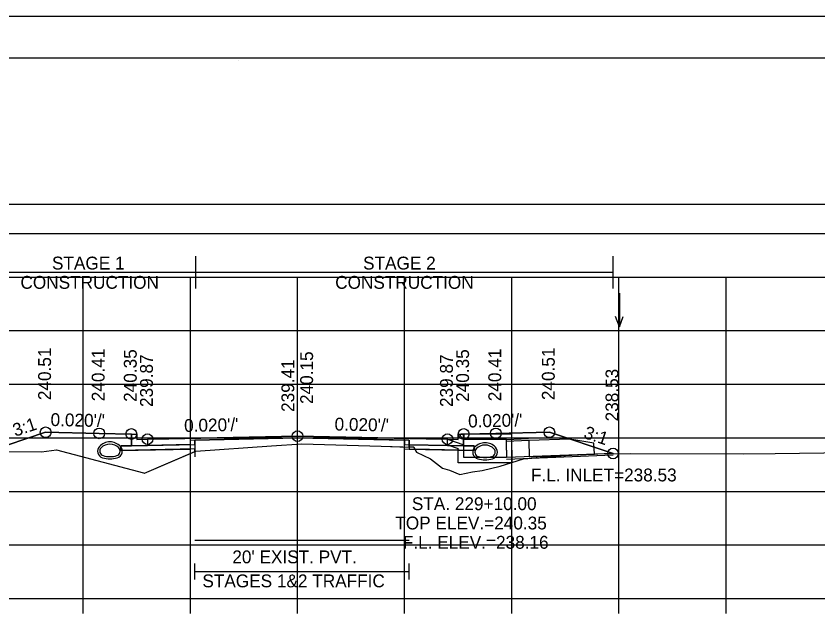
# Model space of a CAD drawing. Extents: x 1369627 to 1374022, y 380035 to 398173.
# Drawn here: x 1372072.3 to 1372147.1, y 386809.1 to 386865.6 of the extents above; entities that cross this region are included whole.
import ezdxf

# ---------------------------------------------------------------- set-up
doc = ezdxf.new("R2010")
doc.units = 0
for name, color, linetype in [('Default', 7, 'Continuous'), ('R_Alt Surface', 7, 'Continuous'), ('R_Axis', 7, 'Continuous'), ('R_Axis Annot', 7, 'Continuous'), ('R_Border', 7, 'Continuous'), ('R_Border Notes', 7, 'Continuous'), ('R_Drive', 7, 'Continuous'), ('R_Exist Surface', 7, 'Continuous'), ('R_Fin Surface', 7, 'Continuous'), ('R_Grid', 7, 'Continuous'), ('R_MOT', 7, 'Continuous'), ('R_No Plot', 7, 'Continuous'), ('R_Water', 7, 'Continuous'), ('R_Water Annot', 7, 'Continuous'), ('R_Xsect Elev', 7, 'Continuous'), ('R_Xsect Slope', 7, 'Continuous'), ('T_Vehicle Path Rt', 7, 'Continuous')]:
    doc.layers.add(name, color=color, linetype=linetype)

msp = doc.modelspace()

# ---------------------------------------------------------------- linework, layer by layer
at = {"layer": 'Default'}
for p, q in [((1372088.943, 386813.017), (1372088.943, 386814.517)), ((1372108.943, 386813.017), (1372108.943, 386814.517)), ((1372088.943, 386813.767), (1372108.943, 386813.767))]:
    msp.add_line(p, q, dxfattribs=at)
for points in [[(1371948.53, 386845.292), (1372248.53, 386845.292), (1372248.53, 386847.998), (1371948.53, 386847.998)], [(1372083.02, 386826.59), (1372083.52, 386826.59), (1372083.53, 386826.09), (1372084.53, 386826.11), (1372084.53, 386825.523), (1372083.03, 386825.493)], [(1372113.53, 386826.09), (1372113.54, 386826.59), (1372114.04, 386826.59), (1372114.03, 386825.493), (1372112.53, 386825.523), (1372112.53, 386826.11)]]:
    msp.add_lwpolyline(points, close=True, dxfattribs=at)
at = {"layer": 'R_Alt Surface'}
msp.add_lwpolyline([(1372083.03, 386826.591), (1372083.03, 386825.493), (1372084.53, 386825.523), (1372088.943, 386825.611), (1372088.943, 386826.028), (1372098.53, 386826.22), (1372108.943, 386826.011), (1372108.943, 386825.595), (1372112.53, 386825.523), (1372114.03, 386825.493), (1372114.031, 386826.591)], dxfattribs=at)
for points in [[(1372082.03, 386825.473), (1372083.03, 386825.493), (1372084.53, 386825.523), (1372088.943, 386825.611), (1372088.943, 386825.195), (1372082.03, 386825.056)], [(1372115.03, 386825.473), (1372114.03, 386825.493), (1372112.53, 386825.523), (1372108.943, 386825.595), (1372108.943, 386825.178), (1372115.03, 386825.056)]]:
    msp.add_lwpolyline(points, close=True, dxfattribs=at)
at = {"layer": 'R_Axis'}
for p, q in [((1371948.53, 386811.237), (1372248.53, 386811.237)), ((1372078.53, 386809.837), (1372078.53, 386811.237)), ((1372088.53, 386809.837), (1372088.53, 386811.237)), ((1372098.53, 386809.837), (1372098.53, 386811.237)), ((1372108.53, 386809.837), (1372108.53, 386811.237)), ((1372118.53, 386809.837), (1372118.53, 386811.237)), ((1372128.53, 386809.837), (1372128.53, 386811.237)), ((1372138.53, 386809.837), (1372138.53, 386811.237))]:
    msp.add_line(p, q, dxfattribs=at)
at = {"layer": 'R_Border'}
for p, q in [((1371940.53, 386861.697), (1372256.71, 386861.697)), ((1372093.05, 386861.437), (1372093.05, 386861.437)), ((1372093.05, 386861.437), (1372093.05, 386861.437))]:
    msp.add_line(p, q, dxfattribs=at)
at = {"layer": 'R_Drive'}
msp.add_line((1372127.982, 386824.769), (1372118.04, 386824.394), dxfattribs=at)
for centre, radius, start, end in [((1372116.04, 386824.418), 1.354, 43.64848, 136.35152), ((1372116.04, 386824.415), 1.354, 43.64848, 136.35152), ((1372115.527, 386824.907), 0.646, 136.35152, 253.95293), ((1372115.527, 386824.904), 0.646, 136.35152, 253.95293), ((1372115.527, 386824.907), 0.438, 136.35152, 253.95293), ((1372115.527, 386824.904), 0.438, 136.35152, 253.95293), ((1372116.04, 386824.418), 1.146, 43.64848, 136.35152), ((1372116.04, 386824.415), 1.146, 43.64848, 136.35152), ((1372116.552, 386824.907), 0.438, 286.04707, 43.64848), ((1372116.552, 386824.904), 0.438, 286.04707, 43.64848), ((1372116.552, 386824.907), 0.646, 286.04707, 43.64848), ((1372116.552, 386824.904), 0.646, 286.04707, 43.64848), ((1372116.04, 386826.688), 2.5, 253.95293, 286.04707), ((1372116.04, 386826.686), 2.5, 253.95293, 286.04707), ((1372116.04, 386826.688), 2.292, 253.95293, 286.04707), ((1372116.04, 386826.686), 2.292, 253.95293, 286.04707)]:
    msp.add_arc(centre, radius, start, end, dxfattribs=at)
at = {"layer": 'R_Exist Surface'}
msp.add_lwpolyline([(1372042.693, 386825.113), (1372074.624, 386824.933), (1372076.019, 386825.106), (1372084.165, 386822.957), (1372084.217, 386822.943), (1372084.219, 386822.944), (1372084.234, 386822.951), (1372089.032, 386825), (1372096.114, 386825.49), (1372098.943, 386825.677), (1372106.353, 386825.453), (1372109.391, 386825.361), (1372109.623, 386824.884), (1372110.938, 386824.267), (1372112.07, 386823.392), (1372112.724, 386823.214), (1372113.667, 386822.809), (1372114.878, 386823.048), (1372115.78, 386823.179), (1372117.442, 386823.597), (1372119.612, 386824.284), (1372123.54, 386824.599), (1372126.561, 386824.755), (1372129.574, 386824.784), (1372140.204, 386824.726), (1372143.125, 386824.773), (1372156.708, 386824.954)], dxfattribs=at)
at = {"layer": 'R_Fin Surface'}
msp.add_lwpolyline([(1372069.655, 386824.961), (1372075.02, 386826.75), (1372080.02, 386826.65), (1372083.02, 386826.59), (1372083.52, 386826.59), (1372083.53, 386826.09), (1372084.53, 386826.11), (1372086.53, 386826.15), (1372098.53, 386826.39), (1372110.53, 386826.15), (1372112.53, 386826.11), (1372113.53, 386826.09), (1372113.54, 386826.59), (1372114.04, 386826.59), (1372117.04, 386826.65), (1372122.04, 386826.75), (1372127.982, 386824.769)], dxfattribs=at)
at = {"layer": 'R_Grid'}
for p, q in [((1371948.53, 386841.237), (1372248.53, 386841.237)), ((1372078.53, 386811.237), (1372078.53, 386841.237)), ((1372088.53, 386811.237), (1372088.53, 386841.237)), ((1372098.53, 386811.237), (1372098.53, 386841.237)), ((1372108.53, 386811.237), (1372108.53, 386841.237)), ((1372118.53, 386811.237), (1372118.53, 386841.237)), ((1372128.53, 386811.237), (1372128.53, 386841.237)), ((1372138.53, 386811.237), (1372138.53, 386841.237)), ((1371948.53, 386836.237), (1372248.53, 386836.237)), ((1371948.53, 386831.237), (1372248.53, 386831.237)), ((1371948.53, 386826.237), (1372248.53, 386826.237)), ((1371948.53, 386821.237), (1372248.53, 386821.237)), ((1371948.53, 386816.237), (1372248.53, 386816.237)), ((1371948.53, 386811.237), (1372248.53, 386811.237))]:
    msp.add_line(p, q, dxfattribs=at)
at = {"layer": 'R_MOT'}
for p, q in [((1372089.032, 386840.184), (1372089.032, 386843.184)), ((1372127.982, 386840.184), (1372127.982, 386843.184)), ((1372069.655, 386841.684), (1372127.982, 386841.684))]:
    msp.add_line(p, q, dxfattribs=at)
at = {"layer": 'R_No Plot'}
for p, q in [((1371928.129, 386865.591), (1372261.462, 386865.591)), ((1372120.102, 386826.139), (1372118.04, 386826.061)), ((1372127.982, 386824.602), (1372118.04, 386824.228))]:
    msp.add_line(p, q, dxfattribs=at)
for points in [[(1371928.122, 386865.591), (1372261.462, 386865.591), (1372261.462, 386652.254), (1371928.122, 386652.254)], [(1372174.45, 386861.697), (1372194.07, 386861.697), (1372194.07, 386851.817), (1372210.182, 386851.817), (1372233.381, 386851.817), (1372233.381, 386819.146), (1372256.589, 386819.146), (1372256.71, 386656.237), (1371940.53, 386656.237), (1371940.53, 386861.697)], [(1372098.53, 386826.39), (1372086.53, 386826.15), (1372084.53, 386826.11), (1372084.53, 386825.523), (1372088.53, 386825.603), (1372088.53, 386826.02), (1372098.53, 386826.22), (1372108.53, 386826.02), (1372108.53, 386825.603), (1372112.53, 386825.523), (1372112.53, 386826.11), (1372110.53, 386826.15)], [(1372088.53, 386825.603), (1372084.53, 386825.523), (1372083.03, 386825.493), (1372082.03, 386825.473), (1372082.03, 386825.056), (1372088.53, 386825.186)], [(1372108.53, 386825.603), (1372112.53, 386825.523), (1372114.03, 386825.493), (1372115.03, 386825.473), (1372115.03, 386825.056), (1372108.53, 386825.186)]]:
    msp.add_lwpolyline(points, close=True, dxfattribs=at)
for points in [[(1372083.02, 386826.59), (1372083.03, 386825.493), (1372084.53, 386825.523), (1372088.53, 386825.603), (1372088.53, 386826.02), (1372098.53, 386826.22), (1372108.53, 386826.02), (1372108.53, 386825.603), (1372112.53, 386825.523), (1372114.03, 386825.493), (1372114.04, 386826.59)], [(1372088.943, 386816.677), (1372108.943, 386816.677)]]:
    msp.add_lwpolyline(points, dxfattribs=at)
for centre in [(1372075.02, 386826.75), (1372080.02, 386826.65), (1372117.04, 386826.65), (1372122.04, 386826.75), (1372083.02, 386826.59), (1372084.53, 386826.11), (1372098.53, 386826.39), (1372112.53, 386826.11), (1372114.04, 386826.59), (1372127.982, 386824.769)]:
    msp.add_circle(centre, 0.5, dxfattribs=at)
at = {"layer": 'R_Water'}
for p, q in [((1372113.707, 386826.422), (1372113.79, 386826.587)), ((1372113.707, 386826.422), (1372114.04, 386826.087)), ((1372118.54, 386826.587), (1372113.79, 386826.587)), ((1372118.54, 386825.087), (1372118.54, 386826.587)), ((1372112.54, 386826.107), (1372114.04, 386825.587)), ((1372118.04, 386826.087), (1372114.04, 386826.087)), ((1372118.04, 386825.087), (1372118.04, 386826.087)), ((1372120.109, 386825.972), (1372118.04, 386825.894)), ((1372112.54, 386825.578), (1372113.54, 386825.231)), ((1372113.54, 386825.087), (1372113.54, 386825.231)), ((1372114.04, 386825.087), (1372114.04, 386825.587)), ((1372127.982, 386824.769), (1372118.04, 386824.394))]:
    msp.add_line(p, q, dxfattribs=at)
for points in [[(1372112.54, 386825.578), (1372112.54, 386826.107)], [(1372118.54, 386825.087), (1372118.54, 386823.894), (1372116.04, 386823.894), (1372113.54, 386823.894), (1372113.54, 386825.087)], [(1372118.04, 386825.087), (1372118.04, 386824.394), (1372116.04, 386824.394), (1372114.04, 386824.394), (1372114.04, 386825.087)]]:
    msp.add_lwpolyline(points, dxfattribs=at)
msp.add_lwpolyline([(1372120.109, 386825.972), (1372120.165, 386824.473), (1372126.244, 386824.702), (1372126.205, 386825.743), (1372123.939, 386826.117)], close=True, dxfattribs=at)
for centre, radius, start, end in [((1372081.02, 386824.505), 1.354, 43.64848, 136.35152), ((1372081.02, 386824.505), 1.146, 43.64848, 136.35152), ((1372080.507, 386824.994), 0.646, 136.35152, 253.95293), ((1372080.507, 386824.994), 0.438, 136.35152, 253.95293), ((1372081.532, 386824.994), 0.438, 286.04707, 43.64848), ((1372081.532, 386824.994), 0.646, 286.04707, 43.64848), ((1372081.02, 386826.776), 2.5, 253.95293, 286.04707), ((1372081.02, 386826.776), 2.292, 253.95293, 286.04707)]:
    msp.add_arc(centre, radius, start, end, dxfattribs=at)
at = {"layer": 'R_Water Annot'}
for p, q in [((1372128.573, 386839.734), (1372128.573, 386836.592)), ((1372128.573, 386836.592), (1372128.223, 386837.553)), ((1372128.573, 386836.592), (1372128.923, 386837.553))]:
    msp.add_line(p, q, dxfattribs=at)
at = {"layer": 'R_Xsect Elev'}
msp.add_line((1372098.53, 386825.65), (1372098.53, 386835.65), dxfattribs=at)
at = {"layer": 'T_Vehicle Path Rt'}
for p, q in [((1372083.03, 386825.493), (1372083.02, 386826.59)), ((1372114.04, 386826.59), (1372114.03, 386825.493)), ((1372088.943, 386825.611), (1372088.943, 386824.473)), ((1372088.943, 386825.611), (1372088.943, 386825.195)), ((1372088.943, 386824.962), (1372088.943, 386825.195)), ((1372088.943, 386825.195), (1372088.943, 386824.962)), ((1372108.943, 386825.374), (1372108.943, 386825.595)), ((1372108.943, 386825.374), (1372108.943, 386825.178)), ((1372108.943, 386825.178), (1372109.485, 386825.167)), ((1372109.485, 386825.167), (1372109.567, 386824.999))]:
    msp.add_line(p, q, dxfattribs=at)
for points in [[(1372083.02, 386826.59), (1372080.02, 386826.65), (1372075.02, 386826.75), (1372069.655, 386824.961)], [(1372127.982, 386824.769), (1372122.04, 386826.75), (1372117.04, 386826.65), (1372114.04, 386826.59)], [(1372108.943, 386825.595), (1372108.943, 386826.011), (1372098.53, 386826.22), (1372088.943, 386826.028), (1372088.943, 386825.611)], [(1372088.943, 386824.962), (1372089.032, 386825), (1372096.114, 386825.49), (1372098.943, 386825.677), (1372106.353, 386825.453), (1372108.943, 386825.374)], [(1372069.655, 386824.961), (1372074.624, 386824.933), (1372076.019, 386825.106), (1372084.165, 386822.957), (1372084.217, 386822.943), (1372084.234, 386822.951), (1372088.943, 386824.962)], [(1372088.943, 386825.195), (1372082.03, 386825.056), (1372082.03, 386825.473), (1372083.03, 386825.493)], [(1372109.485, 386825.167), (1372109.391, 386825.361), (1372108.943, 386825.374)], [(1372114.03, 386825.493), (1372115.03, 386825.473), (1372115.03, 386825.056), (1372109.485, 386825.167)], [(1372109.567, 386824.999), (1372109.623, 386824.884), (1372110.938, 386824.267), (1372112.07, 386823.392), (1372112.724, 386823.214), (1372113.667, 386822.809), (1372114.878, 386823.048), (1372115.78, 386823.179), (1372117.442, 386823.597), (1372119.612, 386824.284), (1372123.54, 386824.599), (1372126.561, 386824.755), (1372127.982, 386824.769)]]:
    msp.add_lwpolyline(points, dxfattribs=at)

# ---------------------------------------------------------------- texts
at = {"layer": 'R_Axis Annot'}
for s, p in [("20' EXIST. PVT.", (1372092.446, 386814.525)), ('STAGES 1&2 TRAFFIC', (1372089.65, 386812.285))]:
    msp.add_text(s, height=1.2, dxfattribs=at).set_placement(p)
at = {"layer": 'R_Border Notes'}
msp.add_text('F.L. INLET=238.53', height=1.2, dxfattribs=at).set_placement((1372120.319, 386822.169))
at = {"layer": 'R_MOT'}
for s, p in [('STAGE 1', (1372075.611, 386841.94)), ('STAGE 2', (1372104.652, 386841.94)), ('CONSTRUCTION', (1372072.668, 386840.14)), ('CONSTRUCTION', (1372102.048, 386840.14))]:
    msp.add_text(s, height=1.2, dxfattribs=at).set_placement(p)
at = {"layer": 'R_Water Annot'}
for s, p in [('STA. 229+10.00', (1372109.204, 386819.486)), ('TOP ELEV.=240.35', (1372107.659, 386817.686)), ('F.L. ELEV.=238.16', (1372108.363, 386815.886))]:
    msp.add_text(s, height=1.2, dxfattribs=at).set_placement(p)
at = {"layer": 'R_Xsect Elev'}
for s, p in [('240.51', (1372075.52, 386829.75)), ('240.41', (1372080.52, 386829.65)), ('240.35', (1372083.52, 386829.59)), ('239.87', (1372085.03, 386829.11)), ('240.15', (1372099.981, 386829.39)), ('239.87', (1372113.03, 386829.11)), ('240.35', (1372114.54, 386829.59)), ('240.41', (1372117.54, 386829.65)), ('240.51', (1372122.54, 386829.75)), ('239.41', (1372098.23, 386828.65)), ('238.53', (1372128.482, 386827.769))]:
    msp.add_text(s, height=1.2, rotation=90, dxfattribs=at).set_placement(p)
at = {"layer": 'R_Xsect Slope'}
for s, rotation, p in [('3:1', 18.43323, (1372072.179, 386826.33)), ("0.020'/'", 358.85424, (1372075.47, 386827.341)), ("0.020'/'", 1.14576, (1372087.956, 386826.778)), ("0.020'/'", 358.85424, (1372101.98, 386826.921)), ("0.020'/'", 1.14576, (1372114.466, 386827.198)), ('3:1', 341.56677, (1372125.169, 386826.234))]:
    msp.add_text(s, height=1.2, rotation=rotation, dxfattribs=at).set_placement(p)

doc.saveas('drawing.dxf')
